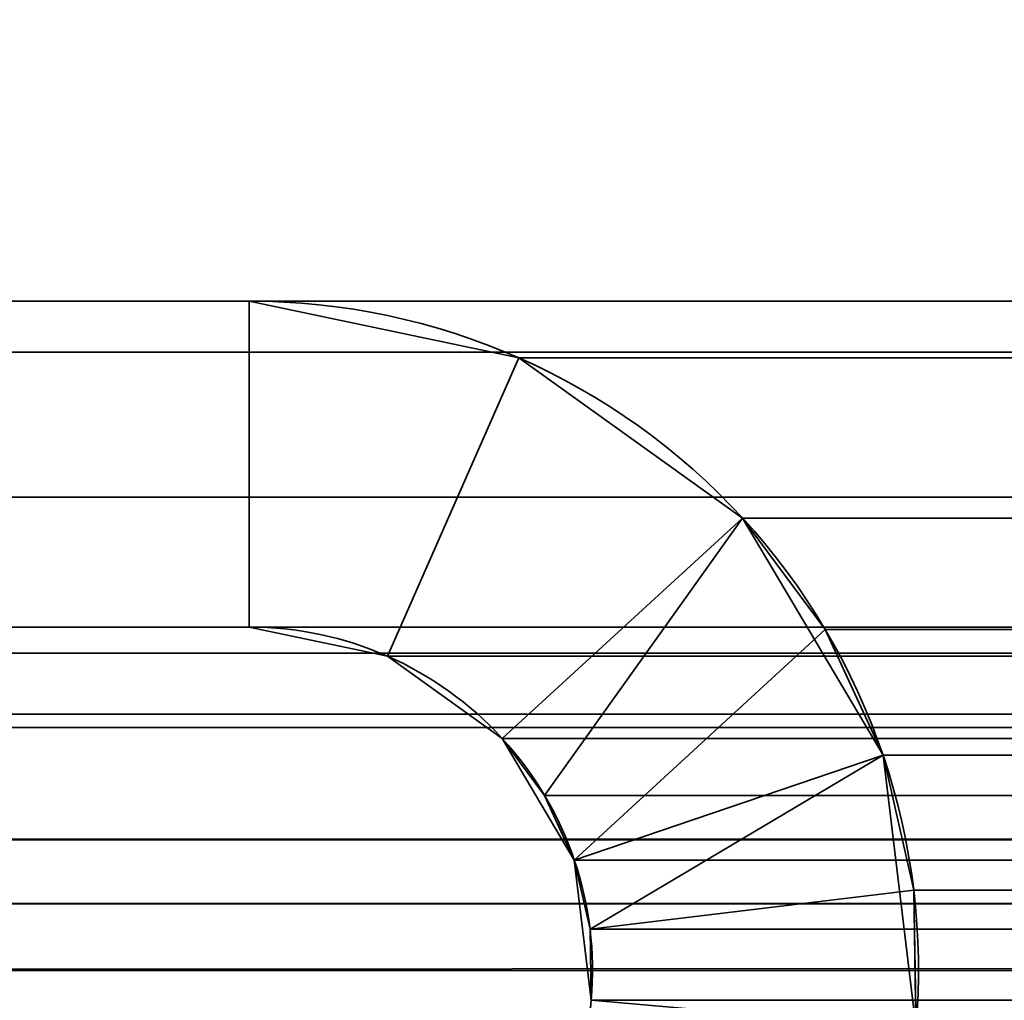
# Model space of a CAD drawing. Header units: millimetres. Extents: x -603 to 3703, y -115 to 193.
# Tile 488 of 656: x 2495.48 to 2500.01, y 14.28 to 18.8. Entities that reach past the tile are written whole.
import ezdxf

# ---------------------------------------------------------------- set-up
doc = ezdxf.new("R2010")
doc.units = ezdxf.units.MM
doc.layers.add('151', color=7, linetype='Continuous', true_color=0xffffff)

# ---------------------------------------------------------------- blocks, each defined once
blk = doc.blocks.new('UG_SURFACE_003')
at = {"layer": '151', "color": 252, "linetype": 'Continuous', "lineweight": 35}
for points in [[(3703.0001, -18, 2212.25), (3703.0001, 174.4, 2212.25), (2296.9999, 174.4, 2212.25), (2296.9999, -18, 2212.25)], [(2447, -18, 2062.2499), (2447, 174.4, 2062.2499), (3553, 174.4, 2062.2499), (3553, -18, 2062.2499)]]:
    blk.add_3dface(points, dxfattribs=at)
blk = doc.blocks.new('UG_SURFACE_165')
at = {"layer": '151', "color": 252, "linetype": 'Continuous', "lineweight": 35}
for points in [[(2488.58, 17.5, 2018.6701), (2496.5327, 17.5, 2010.7174), (2496.5327, 17.5, -7.75), (2488.58, 17.5, -7.75)], [(2488.58, 16, 2018.6701), (2496.5327, 16, 2010.7174), (2496.5327, 17.5, 2010.7174), (2488.58, 17.5, 2018.6701)], [(2488.58, 17.5, -7.75), (2496.5327, 17.5, -7.75), (2496.5327, 16, -7.75), (2488.58, 16, -7.75)], [(2497.7732, 17.2392, 2009.4769), (2497.7732, 17.2392, -7.75), (2496.5327, 17.5, -7.75), (2496.5327, 17.5, 2010.7174)], [(2496.5327, 16, 2010.7174), (2497.169, 15.8662, 2010.0811), (2497.7732, 17.2392, 2009.4769), (2496.5327, 17.5, 2010.7174)], [(2496.5327, 17.5, -7.75), (2497.7732, 17.2392, -7.75), (2497.169, 15.8662, -7.75), (2496.5327, 16, -7.75)], [(2498.8034, 16.5008, 2008.4465), (2497.7732, 17.2392, 2009.4769), (2497.169, 15.8662, 2010.0811), (2497.6976, 15.4874, 2009.5525)], [(2497.6976, 15.4874, -7.75), (2497.169, 15.8662, -7.75), (2497.7732, 17.2392, -7.75), (2498.8034, 16.5008, -7.75)], [(2498.8034, 16.5008, 2008.4465), (2498.8034, 16.5008, -7.75), (2497.7732, 17.2392, -7.75), (2497.7732, 17.2392, 2009.4769)], [(2498.8034, 16.5008, 2008.4465), (2497.6976, 15.4874, 2009.5525), (2497.8924, 15.2249, 2009.3577)], [(2498.8034, 16.5008, -7.75), (2499.4493, 15.41, -7.75), (2498.0288, 14.9279, -7.75), (2497.6976, 15.4874, -7.75)], [(2497.8924, 15.2249, 2009.3577), (2498.0288, 14.9279, 2009.2211), (2499.1832, 15.989, 2008.0669), (2498.8034, 16.5008, 2008.4465)], [(2498.8034, 16.5008, -7.75), (2498.8034, 16.5008, 2008.4465), (2499.1832, 15.989, 2008.0669)], [(2499.1832, 15.989, 2008.0669), (2499.4493, 15.41, -7.75), (2498.8034, 16.5008, -7.75)], [(2488.58, 16, 2018.6701), (2488.58, 16, -7.75), (2496.5327, 16, -7.75), (2496.5327, 16, 2010.7174)], [(2496.5327, 16, 2010.7174), (2496.5327, 16, -7.75), (2497.169, 15.8662, -7.75), (2497.169, 15.8662, 2010.0811)], [(2499.4493, 15.41, 2007.8008), (2499.1832, 15.989, 2008.0669), (2498.0288, 14.9279, 2009.2211), (2498.1012, 14.6091, 2009.1486)], [(2499.1832, 15.989, 2008.0669), (2499.4493, 15.41, 2007.8008), (2499.4493, 15.41, -7.75)], [(2497.169, 15.8662, 2010.0811), (2497.169, 15.8662, -7.75), (2497.6976, 15.4874, -7.75), (2497.6976, 15.4874, 2009.5525)], [(2497.6976, 15.4874, -7.75), (2498.0288, 14.9279, -7.75), (2498.0288, 14.9279, 2009.2211)], [(2498.0288, 14.9279, 2009.2211), (2497.8924, 15.2249, 2009.3577), (2497.6976, 15.4874, -7.75)], [(2497.8924, 15.2249, 2009.3577), (2497.6976, 15.4874, 2009.5525), (2497.6976, 15.4874, -7.75)], [(2498.1067, 14.2823, -7.75), (2498.0288, 14.9279, -7.75), (2499.4493, 15.41, -7.75), (2499.6009, 14.1516, -7.75)], [(2498.1012, 14.6091, 2009.1486), (2499.5906, 14.7887, 2007.6594), (2499.4493, 15.41, 2007.8008)], [(2499.4493, 15.41, -7.75), (2499.4493, 15.41, 2007.8008), (2499.5906, 14.7887, 2007.6594)], [(2499.5906, 14.7887, 2007.6594), (2499.6009, 14.1516, -7.75), (2499.4493, 15.41, -7.75)], [(2498.0288, 14.9279, -7.75), (2498.1067, 14.2823, -7.75), (2498.1067, 14.2823, 2009.1434)], [(2498.1067, 14.2823, 2009.1434), (2498.1012, 14.6091, 2009.1486), (2498.0288, 14.9279, -7.75)], [(2498.1012, 14.6091, 2009.1486), (2498.0288, 14.9279, 2009.2211), (2498.0288, 14.9279, -7.75)], [(2499.6009, 14.1516, 2007.6489), (2499.5906, 14.7887, 2007.6594), (2498.1012, 14.6091, 2009.1486), (2498.1067, 14.2823, 2009.1434)], [(2499.5906, 14.7887, 2007.6594), (2499.6009, 14.1516, 2007.6489), (2499.6009, 14.1516, -7.75)]]:
    blk.add_3dface(points, dxfattribs=at)
blk = doc.blocks.new('UG_SURFACE_166')
at = {"layer": '151', "color": 252, "linetype": 'Continuous', "lineweight": 35}
for points in [[(2488.58, 17.5, 2018.6701), (2496.5327, 17.5, 2010.7174), (2496.5327, 17.5, -7.75), (2488.58, 17.5, -7.75)], [(2488.58, 16, 2018.6701), (2496.5327, 16, 2010.7174), (2496.5327, 17.5, 2010.7174), (2488.58, 17.5, 2018.6701)], [(2488.58, 17.5, -7.75), (2496.5327, 17.5, -7.75), (2496.5327, 16, -7.75), (2488.58, 16, -7.75)], [(2497.7732, 17.2392, 2009.4769), (2497.7732, 17.2392, -7.75), (2496.5327, 17.5, -7.75), (2496.5327, 17.5, 2010.7174)], [(2496.5327, 16, 2010.7174), (2497.169, 15.8662, 2010.0811), (2497.7732, 17.2392, 2009.4769), (2496.5327, 17.5, 2010.7174)], [(2496.5327, 17.5, -7.75), (2497.7732, 17.2392, -7.75), (2497.169, 15.8662, -7.75), (2496.5327, 16, -7.75)], [(2498.8034, 16.5008, 2008.4465), (2497.7732, 17.2392, 2009.4769), (2497.169, 15.8662, 2010.0811), (2497.6976, 15.4874, 2009.5525)], [(2497.6976, 15.4874, -7.75), (2497.169, 15.8662, -7.75), (2497.7732, 17.2392, -7.75), (2498.8034, 16.5008, -7.75)], [(2498.8034, 16.5008, 2008.4465), (2498.8034, 16.5008, -7.75), (2497.7732, 17.2392, -7.75), (2497.7732, 17.2392, 2009.4769)], [(2498.8034, 16.5008, 2008.4465), (2497.6976, 15.4874, 2009.5525), (2497.8924, 15.2249, 2009.3577)], [(2498.8034, 16.5008, -7.75), (2499.4493, 15.41, -7.75), (2498.0288, 14.9279, -7.75), (2497.6976, 15.4874, -7.75)], [(2497.8924, 15.2249, 2009.3577), (2498.0288, 14.9279, 2009.2211), (2499.1832, 15.989, 2008.0669), (2498.8034, 16.5008, 2008.4465)], [(2498.8034, 16.5008, -7.75), (2498.8034, 16.5008, 2008.4465), (2499.1832, 15.989, 2008.0669)], [(2499.1832, 15.989, 2008.0669), (2499.4493, 15.41, -7.75), (2498.8034, 16.5008, -7.75)], [(2488.58, 16, 2018.6701), (2488.58, 16, -7.75), (2496.5327, 16, -7.75), (2496.5327, 16, 2010.7174)], [(2496.5327, 16, 2010.7174), (2496.5327, 16, -7.75), (2497.169, 15.8662, -7.75), (2497.169, 15.8662, 2010.0811)], [(2499.4493, 15.41, 2007.8008), (2499.1832, 15.989, 2008.0669), (2498.0288, 14.9279, 2009.2211), (2498.1012, 14.6091, 2009.1486)], [(2499.1832, 15.989, 2008.0669), (2499.4493, 15.41, 2007.8008), (2499.4493, 15.41, -7.75)], [(2497.169, 15.8662, 2010.0811), (2497.169, 15.8662, -7.75), (2497.6976, 15.4874, -7.75), (2497.6976, 15.4874, 2009.5525)], [(2497.6976, 15.4874, -7.75), (2498.0288, 14.9279, -7.75), (2498.0288, 14.9279, 2009.2211)], [(2498.0288, 14.9279, 2009.2211), (2497.8924, 15.2249, 2009.3577), (2497.6976, 15.4874, -7.75)], [(2497.8924, 15.2249, 2009.3577), (2497.6976, 15.4874, 2009.5525), (2497.6976, 15.4874, -7.75)], [(2498.1067, 14.2823, -7.75), (2498.0288, 14.9279, -7.75), (2499.4493, 15.41, -7.75), (2499.6009, 14.1516, -7.75)], [(2498.1012, 14.6091, 2009.1486), (2499.5906, 14.7887, 2007.6594), (2499.4493, 15.41, 2007.8008)], [(2499.4493, 15.41, -7.75), (2499.4493, 15.41, 2007.8008), (2499.5906, 14.7887, 2007.6594)], [(2499.5906, 14.7887, 2007.6594), (2499.6009, 14.1516, -7.75), (2499.4493, 15.41, -7.75)], [(2498.0288, 14.9279, -7.75), (2498.1067, 14.2823, -7.75), (2498.1067, 14.2823, 2009.1434)], [(2498.1067, 14.2823, 2009.1434), (2498.1012, 14.6091, 2009.1486), (2498.0288, 14.9279, -7.75)], [(2498.1012, 14.6091, 2009.1486), (2498.0288, 14.9279, 2009.2211), (2498.0288, 14.9279, -7.75)], [(2499.6009, 14.1516, 2007.6489), (2499.5906, 14.7887, 2007.6594), (2498.1012, 14.6091, 2009.1486), (2498.1067, 14.2823, 2009.1434)], [(2499.5906, 14.7887, 2007.6594), (2499.6009, 14.1516, 2007.6489), (2499.6009, 14.1516, -7.75)]]:
    blk.add_3dface(points, dxfattribs=at)
blk = doc.blocks.new('UG_SURFACE_167')
at = {"layer": '151', "color": 252, "linetype": 'Continuous', "lineweight": 35}
for points in [[(3511.42, 17.5, 2018.6701), (2488.58, 17.5, 2018.6701), (2487.4012, 17.2655, 2019.8486), (3512.5988, 17.2655, 2019.8486)], [(2488.58, 17.5, 2018.6701), (3511.42, 17.5, 2018.6701), (3503.4673, 17.5, 2010.7174), (2496.5327, 17.5, 2010.7174)], [(2488.58, 17.5, 2018.6701), (2496.5327, 17.5, 2010.7174), (2496.5327, 16, 2010.7174), (2488.58, 16, 2018.6701)], [(3502.2268, 17.2392, 2009.4769), (2497.7732, 17.2392, 2009.4769), (2496.5327, 17.5, 2010.7174), (3503.4673, 17.5, 2010.7174)], [(2496.5327, 17.5, 2010.7174), (2497.7732, 17.2392, 2009.4769), (2497.169, 15.8662, 2010.0811), (2496.5327, 16, 2010.7174)], [(3512.5988, 17.2655, 2019.8486), (2487.4012, 17.2655, 2019.8486), (2486.402, 16.5979, 2020.8478), (3513.598, 16.5979, 2020.8478)], [(2497.6976, 15.4874, 2009.5525), (2497.169, 15.8662, 2010.0811), (2497.7732, 17.2392, 2009.4769), (2498.8034, 16.5008, 2008.4465)], [(3501.1966, 16.5008, 2008.4465), (2498.8034, 16.5008, 2008.4465), (2497.7732, 17.2392, 2009.4769), (3502.2268, 17.2392, 2009.4769)], [(3513.598, 16.5979, 2020.8478), (2486.402, 16.5979, 2020.8478), (2485.7345, 15.5987, 2021.5156), (3514.2655, 15.5987, 2021.5156)], [(2497.8924, 15.2249, 2009.3577), (2497.6976, 15.4874, 2009.5525), (2498.8034, 16.5008, 2008.4465)], [(2498.8034, 16.5008, 2008.4465), (2499.1832, 15.989, 2008.0669), (2498.0288, 14.9279, 2009.2211), (2497.8924, 15.2249, 2009.3577)], [(2499.1832, 15.989, 2008.0669), (2498.8034, 16.5008, 2008.4465), (3501.1966, 16.5008, 2008.4465)], [(2499.1832, 15.989, 2008.0669), (3501.1966, 16.5008, 2008.4465), (3500.8168, 15.989, 2008.0669)], [(3512.0246, 15.8797, 2019.2747), (2487.9754, 15.8797, 2019.2747), (2488.58, 16, 2018.6701), (3511.42, 16, 2018.6701)], [(2488.58, 16, 2018.6701), (2496.5327, 16, 2010.7174), (3503.4673, 16, 2010.7174), (3511.42, 16, 2018.6701)], [(3503.4673, 16, 2010.7174), (2496.5327, 16, 2010.7174), (2497.169, 15.8662, 2010.0811), (3502.831, 15.8662, 2010.0811)], [(2498.1012, 14.6091, 2009.1486), (2498.0288, 14.9279, 2009.2211), (2499.1832, 15.989, 2008.0669), (2499.4493, 15.41, 2007.8008)], [(3500.8168, 15.989, 2008.0669), (2499.4493, 15.41, 2007.8008), (2499.1832, 15.989, 2008.0669)], [(3500.8168, 15.989, 2008.0669), (3500.5507, 15.41, 2007.8008), (2499.4493, 15.41, 2007.8008)], [(3512.5372, 15.5372, 2019.7873), (2487.4628, 15.5372, 2019.7873), (2487.9754, 15.8797, 2019.2747), (3512.0246, 15.8797, 2019.2747)], [(3502.831, 15.8662, 2010.0811), (2497.169, 15.8662, 2010.0811), (2497.6976, 15.4874, 2009.5525), (3502.3024, 15.4874, 2009.5525)], [(3514.4408, 15.0209, 2021.6908), (3514.2655, 15.5987, 2021.5156), (2485.7345, 15.5987, 2021.5156), (2485.5592, 15.0209, 2021.6908)], [(3512.8798, 15.0246, 2020.1297), (2487.1202, 15.0246, 2020.1297), (2487.4628, 15.5372, 2019.7873), (3512.5372, 15.5372, 2019.7873)], [(3502.1076, 15.2249, 2009.3577), (2497.6976, 15.4874, 2009.5525), (2497.8924, 15.2249, 2009.3577)], [(3502.1076, 15.2249, 2009.3577), (3502.3024, 15.4874, 2009.5525), (2497.6976, 15.4874, 2009.5525)], [(2499.4493, 15.41, 2007.8008), (2499.5906, 14.7887, 2007.6594), (2498.1012, 14.6091, 2009.1486)], [(2499.5906, 14.7887, 2007.6594), (2499.4493, 15.41, 2007.8008), (3500.5507, 15.41, 2007.8008)], [(2499.5906, 14.7887, 2007.6594), (3500.5507, 15.41, 2007.8008), (3500.4094, 14.7887, 2007.6594)], [(2497.8924, 15.2249, 2009.3577), (3501.9712, 14.9279, 2009.2211), (3502.1076, 15.2249, 2009.3577)], [(2497.8924, 15.2249, 2009.3577), (2498.0288, 14.9279, 2009.2211), (3501.9712, 14.9279, 2009.2211)], [(2485.5001, 14.42, 2021.75), (3514.4999, 14.42, 2021.75), (3514.4408, 15.0209, 2021.6908)], [(2485.5592, 15.0209, 2021.6908), (2485.5001, 14.42, 2021.75), (3514.4408, 15.0209, 2021.6908)], [(2487.0303, 14.7282, 2020.2196), (2487.1202, 15.0246, 2020.1297), (3512.8798, 15.0246, 2020.1297), (3512.9697, 14.7282, 2020.2196)], [(3501.8988, 14.6091, 2009.1486), (2498.0288, 14.9279, 2009.2211), (2498.1012, 14.6091, 2009.1486)], [(3501.8988, 14.6091, 2009.1486), (3501.9712, 14.9279, 2009.2211), (2498.0288, 14.9279, 2009.2211)], [(2498.1067, 14.2823, 2009.1434), (2498.1012, 14.6091, 2009.1486), (2499.5906, 14.7887, 2007.6594), (2499.6009, 14.1516, 2007.6489)], [(3500.4094, 14.7887, 2007.6594), (2499.6009, 14.1516, 2007.6489), (2499.5906, 14.7887, 2007.6594)], [(3500.4094, 14.7887, 2007.6594), (3500.3991, 14.1516, 2007.6489), (2499.6009, 14.1516, 2007.6489)], [(3513, 14.42, 2020.2501), (2487, 14.42, 2020.2501), (2487.0303, 14.7282, 2020.2196)], [(3512.9697, 14.7282, 2020.2196), (3513, 14.42, 2020.2501), (2487.0303, 14.7282, 2020.2196)], [(2498.1012, 14.6091, 2009.1486), (3501.8933, 14.2823, 2009.1434), (3501.8988, 14.6091, 2009.1486)], [(2498.1012, 14.6091, 2009.1486), (2498.1067, 14.2823, 2009.1434), (3501.8933, 14.2823, 2009.1434)], [(2485.5001, -29.92, 2021.75), (3514.4999, -29.92, 2021.75), (3514.4999, 14.42, 2021.75), (2485.5001, 14.42, 2021.75)], [(2487, -29.92, 2020.2501), (2487, 14.42, 2020.2501), (3513, 14.42, 2020.2501), (3513, -29.92, 2020.2501)]]:
    blk.add_3dface(points, dxfattribs=at)

msp = doc.modelspace()

# ---------------------------------------------------------------- linework, layer by layer
at = {"layer": '151', "color": 252, "linetype": 'Continuous', "lineweight": 35, "true_color": 0x939598}
for p, q in [((2496.5327, 17.5, -7.75), (2488.58, 17.5, -7.75)), ((2496.5327, 17.5, -7.75), (2488.58, 17.5, -7.75)), ((2488.58, 17.5, 2018.67), (2496.5327, 17.5, 2010.7173)), ((2488.58, 17.5, 2018.67), (2496.5327, 17.5, 2010.7173)), ((3511.42, 17.5, 2018.67), (2488.58, 17.5, 2018.67)), ((2488.58, 17.5, 2018.67), (2496.5327, 17.5, 2010.7173)), ((3503.4673, 17.5, 2010.7173), (2496.5327, 17.5, 2010.7173)), ((2496.5327, 17.5, 2010.7173), (2496.5327, 17.5, -7.75)), ((2496.5327, 17.5, 2010.7173), (2496.5327, 17.5, -7.75)), ((2488.58, 16, 2018.67), (2496.5327, 16, 2010.7173)), ((2488.58, 16, 2018.67), (2496.5327, 16, 2010.7173)), ((2496.5327, 16, -7.75), (2488.58, 16, -7.75)), ((3511.42, 16, 2018.67), (2488.58, 16, 2018.67)), ((2488.58, 16, 2018.67), (2496.5327, 16, 2010.7173)), ((2496.5327, 16, -7.75), (2488.58, 16, -7.75)), ((2496.5327, 16, 2010.7173), (2496.5327, 16, -7.75)), ((3503.4673, 16, 2010.7173), (2496.5327, 16, 2010.7173)), ((2496.5327, 16, 2010.7173), (2496.5327, 16, -7.75)), ((3514.5, 14.42, 2021.75), (2485.5, 14.42, 2021.75)), ((3513, 14.42, 2020.25), (2487, 14.42, 2020.25)), ((2498.1067, 14.2823, 2009.1433), (2497.5086, 7.4461, 2009.7414)), ((2498.1067, 14.2823, 2009.1433), (2497.5086, 7.4461, 2009.7414))]:
    msp.add_line(p, q, dxfattribs=at)
for radius in [3.08, 3.08, 1.58, 1.58]:
    msp.add_arc((2496.5327, 14.42, -7.75), radius, 355, 90, dxfattribs=at)
at = {"layer": '151', "color": 252, "linetype": 'Continuous', "lineweight": 35, "true_color": 0x939598, "extrusion": (-0.707107, -6.12323e-17, -0.707107)}
for major_axis in [(-3.08, 0, 3.08), (-3.08, 0, 3.08), (-3.08, 0, 3.08), (-1.58, 0, 1.58), (-1.58, 0, 1.58), (-1.58, 0, 1.58)]:
    msp.add_ellipse((2496.5327, 14.42, 2010.7173), major_axis=major_axis, ratio=0.707107, start_param=1.570796, end_param=3.228859, dxfattribs=at)
at = {"layer": '151', "color": 252, "linetype": 'Continuous', "lineweight": 35, "true_color": 0x939598}
for points in [[(2496.337, 13.2666, -7.75), (2493.8326, 14.6068, -7.75), (2490.8146, 14.5654, -7.75), (2488.348, 13.1555, -7.75)], [(2496.337, 13.2666, 2010.913), (2493.8326, 14.6068, 2013.4174), (2490.8146, 14.5654, 2016.4354), (2488.348, 13.1555, 2018.902)]]:
    msp.add_open_spline(points, degree=3, dxfattribs=at)

# ---------------------------------------------------------------- block references
for name in ['UG_SURFACE_003', 'UG_SURFACE_165', 'UG_SURFACE_166', 'UG_SURFACE_167']:
    msp.add_blockref(name, (0, 0), dxfattribs=at)

doc.saveas('drawing.dxf')
